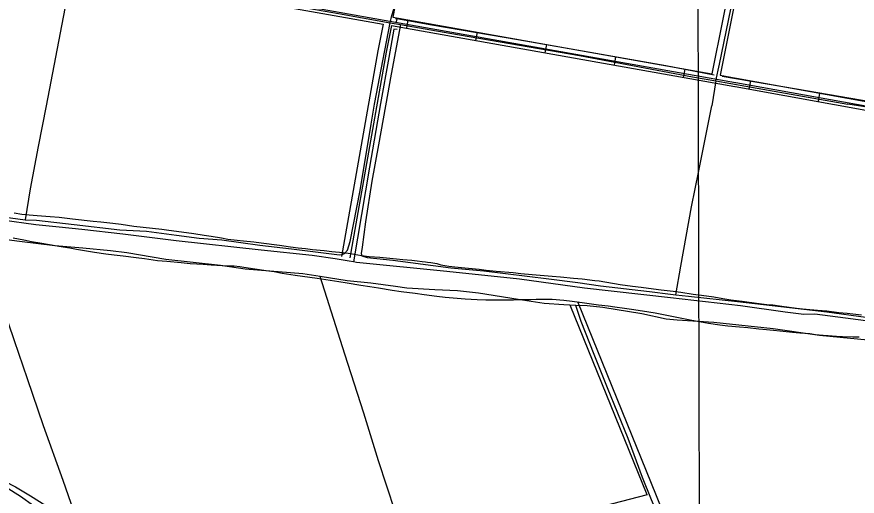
# Model space of a CAD drawing. Extents: x 3361039 to 3398939, y 576572 to 602007.
# Drawn here: x 3367979 to 3370968, y 590571 to 592276 of the extents above; entities that cross this region are included whole.
import ezdxf

# ---------------------------------------------------------------- set-up
doc = ezdxf.new("R2010")
doc.units = 0
for name, color, linetype in [('V-DTCH-CNTR', 7, 'Continuous'), ('V-GRID-MAJR', 7, 'Continuous'), ('V-ROAD-CNTR', 7, 'Continuous'), ('V-SITE-VEGE', 7, 'Continuous'), ('V-TOPO-SHOR', 7, 'Continuous')]:
    doc.layers.add(name, color=color, linetype=linetype)

msp = doc.modelspace()

# ---------------------------------------------------------------- linework, layer by layer
at = {"layer": 'V-DTCH-CNTR'}
msp.add_line((3370464.8, 592048.4), (3370451.4, 591960), dxfattribs=at)
for points in [[(3369307.2, 592255.1), (3369312.1, 592280.3), (3369319.7, 592302.7), (3369330.2, 592351.7), (3369382.7, 592612.2), (3369430.4, 592862.6), (3369477.7, 593125.5)], [(3370464.8, 592048.4), (3370478.1, 592107.6), (3370518, 592303.5), (3370569.9, 592568.2), (3370629.5, 592857.9)], [(3366557.6, 592740.7), (3366761.1, 592704.8), (3367113.5, 592644.3), (3367443.4, 592584.4), (3367500.6, 592574), (3367659.8, 592546.9), (3367764.6, 592529), (3368125.2, 592465), (3368178.3, 592455.3), (3368332.9, 592426.9), (3368355.1, 592422.9), (3368720.5, 592359.5), (3369123.3, 592287.8), (3369307.2, 592255.1), (3369343, 592248.7), (3369518.5, 592217.5), (3369980.5, 592138), (3370381.9, 592062.9), (3370464.8, 592048.4), (3370571.7, 592029.8), (3370934.4, 591965.8)], [(3368178.3, 592455.3), (3368133.4, 592218.5), (3368082.9, 591959.3)], [(3369251.5, 591965.9), (3369287.3, 592156.4), (3369307.2, 592255.1)], [(3369343, 592248.7), (3369310.7, 592071.9), (3369289.6, 591959.6)], [(3367507.1, 591616.5), (3367658.8, 591594.5), (3367718.3, 591589.9), (3367820.8, 591579.4), (3367956.9, 591560.7), (3368008.7, 591554.5), (3368048.5, 591552.6), (3368183.1, 591537.9), (3368345.1, 591518.9), (3368439.8, 591513.2), (3368547, 591499.5), (3368627.6, 591489.2), (3368708.2, 591482.8), (3368842.8, 591463.4), (3368955.5, 591450.4), (3369126.8, 591429), (3369136.2, 591430.4), (3369144.1, 591434.3), (3369154.4, 591446.7), (3369164.9, 591477.1), (3369199.8, 591658.5), (3369239.2, 591893.9), (3369251.5, 591965.9)], [(3371594.1, 591847.1), (3371523, 591858.8), (3371362.7, 591890.3), (3371170.4, 591929.2), (3370934.4, 591965.8)], [(3368082.9, 591959.3), (3368054.7, 591814.7), (3368025.7, 591664.6), (3368008.7, 591554.5)], [(3369289.6, 591959.6), (3369265.4, 591821.2), (3369242.1, 591691.4), (3369219.4, 591547.5), (3369207.4, 591456.7), (3369204, 591434.8), (3369206.3, 591426.2), (3369225, 591420.5), (3369316.6, 591410.1), (3369523.1, 591383.6), (3369639.8, 591372.9), (3369871.4, 591344.6), (3369974.6, 591330.9), (3370054.4, 591319.1), (3370229.7, 591299.2), (3370304, 591289.8), (3370323.2, 591287.4), (3370368.2, 591282), (3370541.9, 591263.7), (3370726.6, 591242.1), (3370859.6, 591227.4), (3370998.9, 591207.8)], [(3370323.2, 591287.4), (3370340.8, 591389.1), (3370379.1, 591600.2), (3370404.8, 591727.7), (3370451.4, 591960)], [(3367842.2, 590690.1), (3367903.7, 590647.2), (3367935.5, 590624.1), (3367974.5, 590604.1), (3368027.4, 590573), (3368104.5, 590524.3), (3368127.9, 590515.5), (3368147.4, 590512.9), (3368163.1, 590513.5), (3368171.8, 590515), (3368182, 590518), (3368144, 590627.3), (3368074, 590821.6), (3368016.3, 590989.1), (3367970.7, 591123.6), (3367928.2, 591249.4), (3367900.8, 591329.6), (3367873.6, 591416.1), (3367851.1, 591494.9)], [(3371078.7, 591119), (3370833.7, 591142.8), (3370669.4, 591166.5), (3370458.1, 591188.4), (3370327.4, 591196.9), (3370289, 591201.2), (3370202.3, 591220.1), (3370063.1, 591242.8), (3370007.5, 591248.1), (3369966.9, 591249.7), (3369924.5, 591251.3), (3369854, 591256), (3369761.7, 591271.1), (3369621, 591293), (3369545.8, 591301.7), (3369465.2, 591304.9), (3369366.5, 591311.4), (3369325.8, 591316.6), (3369237.4, 591329.3), (3369153.7, 591337.2), (3369058.2, 591352), (3368996.5, 591361.6), (3368790.6, 591378.7), (3368703.8, 591391.4), (3368508.9, 591413.1), (3368460.4, 591421.5), (3368370.5, 591436.6), (3368311.8, 591443.5), (3368213.2, 591453.1), (3368113.8, 591462), (3367988.6, 591476.7), (3367888.5, 591489.5)], [(3368676.4, 590159.3), (3368861, 590202.8), (3369078.6, 590256.1), (3369383.4, 590335), (3369325, 590516.6), (3369265.1, 590696.7), (3369213.6, 590866.5), (3369145.4, 591076.4), (3369058.2, 591352)], [(3370722.2, 589369.6), (3370705.4, 589409.7), (3370667.2, 589498.7), (3370627.4, 589592.3), (3370577.8, 589715.1), (3370545, 589796.2), (3370509.2, 589890.6), (3370472.6, 589980.3), (3370421.4, 590102.3), (3370384.8, 590199.8), (3370341.3, 590306.8), (3370294.8, 590423.3), (3370235.9, 590557.7), (3370204.7, 590638.1), (3370152.9, 590776.6), (3370079.6, 590956.8), (3370032.3, 591075.6), (3369985.8, 591192.9), (3369966.9, 591249.7)]]:
    msp.add_lwpolyline(points, dxfattribs=at)
at = {"layer": 'V-GRID-MAJR'}
msp.add_spline([(3370427.4, 581971.5), (3370412.4, 588030.7), (3370397.4, 594091.8), (3370382.4, 600153), (3370382.4, 600154.9)], degree=3, dxfattribs=at)
at = {"layer": 'V-ROAD-CNTR'}
for p, q in [((3369369.9, 592264.9), (3369364.7, 592235.4)), ((3369616.1, 592221.2), (3369610.8, 592191.7)), ((3369862.2, 592177.6), (3369857, 592148)), ((3370108.4, 592133.9), (3370103.1, 592104.4)), ((3370354.5, 592090.2), (3370349.3, 592060.7)), ((3370588.1, 592048.5), (3370582.8, 592019)), ((3370834.1, 592004.2), (3370828.8, 591974.6))]:
    msp.add_line(p, q, dxfattribs=at)
for points in [[(3369479.4, 593118.6), (3369316.7, 592274.4)], [(3365133.2, 592999.9), (3365666.9, 592907.9), (3367874.4, 592515), (3370535, 592043)], [(3370606.9, 592852), (3370450.4, 592073.2)], [(3370636.1, 592845.1), (3370480, 592068)], [(3366523.4, 592740.2), (3367871.8, 592500.3), (3369281.5, 592250.1)], [(3370536.2, 592042.6), (3371592.5, 591852.2), (3371651.2, 591875.2), (3371673, 591916.9), (3371665.9, 591954), (3371634.4, 592136.1), (3371638, 592197), (3371646.7, 592273.2), (3371668.3, 592364.7), (3371702.6, 592576.4), (3371697.3, 592590), (3371673.2, 592617)], [(3370538.9, 592057.4), (3371591, 591867.7), (3371640.5, 591887.1), (3371657.3, 591919.2), (3371651.1, 591951.3), (3371619.3, 592135.2), (3371623, 592198.3), (3371631.9, 592275.8), (3371653.6, 592367.6), (3371687.2, 592574.8), (3371684.3, 592582), (3371665.3, 592603.4)], [(3369316.7, 592274.4), (3370450.4, 592073.2)], [(3369281.5, 592250.1), (3369263.2, 592155.5), (3369133.5, 591423.6)], [(3369311.1, 592244.9), (3369292.7, 592150), (3369163, 591418.3)], [(3369311.1, 592244.9), (3370532.4, 592028.2)], [(3370480, 592068), (3370537.6, 592057.7)], [(3370533.6, 592027.9), (3371594, 591836.7), (3371660.7, 591862.8)], [(3370220.7, 590576.2), (3369946.9, 591251.1)], [(3371003.2, 588626.5), (3371017.2, 588684.6), (3370845.1, 589096.2), (3370722, 589407.4), (3370605.2, 589702.1), (3370459.2, 590057), (3370254.6, 590572.2), (3369974.7, 591262.4)], [(3370220.7, 590576.2), (3368682.5, 590176.7), (3368610.7, 590142.2)]]:
    msp.add_lwpolyline(points, dxfattribs=at)
at = {"layer": 'V-SITE-VEGE'}
for points in [[(3367969.9, 591578.4), (3367996.4, 591574.5), (3368023.3, 591571.4), (3368050.7, 591569.5), (3368097.3, 591565.4), (3368129.8, 591563.1), (3368176.8, 591557.3), (3368250.7, 591549.7), (3368278, 591546.6), (3368320.6, 591542.1), (3368349.5, 591538.6), (3368394.9, 591532), (3368494.5, 591520.5), (3368519.8, 591517), (3368582, 591509.1), (3368608.1, 591505.6), (3368645.4, 591499.2), (3368670.3, 591495.7), (3368706.8, 591490.1), (3368729.3, 591485.8), (3368763, 591482.2)], [(3370373.2, 591197.1), (3370284.5, 591214.5), (3370249.6, 591221.7), (3370226.3, 591226), (3370189.4, 591232), (3370165.3, 591235.1), (3370140.4, 591239), (3370105.9, 591243.8), (3370082.6, 591246.8), (3370048.1, 591250.8), (3369997.5, 591258.2), (3369954.1, 591263.9), (3369924.8, 591267), (3369882.6, 591270.3), (3369860.1, 591271), (3369837.2, 591271.2), (3369825.9, 591270.9), (3369806.2, 591269.9), (3369770.8, 591269.1), (3369745.5, 591268.2), (3369719.3, 591268.5), (3369691.2, 591268.4), (3369646.6, 591268.8), (3369615.6, 591269.6), (3369573, 591272), (3369544.5, 591274), (3369502.7, 591277.6), (3369472.6, 591280.8), (3369427.2, 591287.3), (3369395.9, 591291.6), (3369345.7, 591298.2), (3369313.6, 591303), (3369265.8, 591311.1), (3369234.5, 591315.5), (3369202.4, 591320.7), (3369153.8, 591328.8), (3369123.7, 591333.2), (3369078, 591340.5), (3369046.7, 591345.3), (3368968.4, 591356.2), (3368923, 591363.5), (3368894.1, 591368.6), (3368865.6, 591373), (3368825.5, 591378.2), (3368802.2, 591382.1), (3368778.9, 591385.6), (3368772.5, 591386.8), (3368752.4, 591388.7), (3368729.5, 591389.3), (3368670, 591392.8), (3368641.9, 591395.5), (3368594.9, 591398), (3368563.1, 591400.8), (3368512.5, 591405.3), (3368478.8, 591408.5), (3368432.6, 591415.8), (3368402.9, 591419.4), (3368356.7, 591425.1), (3368325, 591428.3), (3368295.7, 591432.2), (3368254.7, 591438.3), (3368190.5, 591449), (3368166.8, 591453.3), (3368128.7, 591459.3), (3368101.8, 591464.4), (3368060.1, 591470.9), (3368031.2, 591476.1), (3368003.9, 591481.2), (3367966.2, 591488.4)], [(3368763, 591482.2), (3368785.1, 591479.2), (3368822.1, 591475.2), (3368848.2, 591472.1), (3368912.8, 591464.1), (3368952.6, 591458.1), (3368979.5, 591454.2), (3369005.6, 591451.9), (3369030.5, 591448.4), (3369071.5, 591444.7), (3369099.2, 591441.6), (3369139.3, 591437.6), (3369165.4, 591434.5), (3369205.2, 591427.2), (3369232.1, 591424.1), (3369270.2, 591420.9), (3369329.3, 591415.4), (3369351.8, 591413.2), (3369383.5, 591410.8), (3369403.2, 591408.6), (3369420.5, 591406.4), (3369432.5, 591404.6), (3369439.7, 591403.4), (3369451, 591402), (3369472.2, 591398.2), (3369486.7, 591394), (3369515.2, 591389.3), (3369537.3, 591387.4), (3369560.2, 591384.8), (3369585.1, 591382.5), (3369623.2, 591378.1), (3369648.1, 591375), (3369683.5, 591371)], [(3369683.5, 591371), (3369744.1, 591366.3), (3369771.4, 591363.2), (3369811.6, 591359.9), (3369840.1, 591357.2), (3369883.5, 591353.9), (3369912.8, 591350.8), (3369959, 591347.1), (3369989.6, 591344), (3370034.9, 591338.2), (3370049.8, 591336.5), (3370124.9, 591324), (3370169, 591317.9), (3370199.1, 591314.3), (3370243.3, 591308.2), (3370271, 591305.1), (3370313.2, 591299.8), (3370340.5, 591296.7), (3370384.2, 591290.2), (3370413.6, 591286.3), (3370458.1, 591279.8), (3370489.4, 591274.2), (3370518.3, 591269.5), (3370558.9, 591264.2), (3370610.3, 591258), (3370646.4, 591253.2), (3370668.1, 591251.4), (3370699.8, 591247.4), (3370752, 591240), (3370773.7, 591237.8), (3370826.7, 591233.2), (3370859.7, 591230), (3370902.2, 591224.7), (3370932.8, 591221.6), (3370952, 591219.8), (3370983.4, 591215.8)], [(3370975.3, 591136.3), (3370952, 591136.9), (3370916.2, 591137.7), (3370894.1, 591139.2), (3370864.4, 591141.9), (3370847.1, 591142.5), (3370819.8, 591145.6), (3370799.3, 591148.2), (3370764.3, 591151), (3370738.2, 591153.3), (3370670.7, 591160.1), (3370631.8, 591163.7), (3370618.5, 591165.5), (3370578.4, 591169.5), (3370549.8, 591171.8), (3370507.3, 591175.9), (3370479.6, 591179.4), (3370439, 591185.1), (3370412.5, 591189.8), (3370373.2, 591197.1)]]:
    msp.add_lwpolyline(points, dxfattribs=at)
at = {"layer": 'V-TOPO-SHOR'}
msp.add_line((3369330.5, 592268.5), (3369327.7, 592258.3), dxfattribs=at)
for points in [[(3370459.7, 592068.3), (3370286.9, 592102), (3370037.9, 592145.6), (3369761, 592194.1), (3369454.8, 592246.9), (3369330.5, 592268.5), (3369325.5, 592269.4)], [(3369331.6, 592230.4), (3369320.1, 592231.8), (3369301.8, 592131.1), (3369272.3, 591967.8)], [(3371055.7, 591966.9), (3370752.2, 592019), (3370487.6, 592064.1)], [(3369272.3, 591967.8), (3369233.7, 591741.9), (3369176.8, 591404.6)], [(3371080.8, 591184.4), (3370817.2, 591218), (3370777.9, 591217.7), (3370711.8, 591226.1), (3370552.7, 591247.8), (3370303.6, 591276.7), (3369998.3, 591311.6), (3369767, 591342.5), (3369507.9, 591370.7), (3369187.2, 591402.7), (3369176.8, 591404.6), (3369161.1, 591407.6), (3369111.2, 591415.8), (3369029.7, 591426.7), (3368848.2, 591445.6), (3368546.1, 591479.6), (3368356.2, 591503.2), (3368210.1, 591520.2), (3368129.4, 591528), (3368046.3, 591536.6), (3367927.2, 591552.5)], [(3368195.3, 590435.8), (3368148, 590474), (3368089.9, 590506.9), (3368037.8, 590536.8), (3367992, 590570.3), (3367898.7, 590628.3), (3367783.3, 590702.7), (3367646.4, 590789.6), (3367498.1, 590882.8), (3367358.2, 590969), (3367208.3, 591062.2), (3367100.5, 591131.1), (3366956.8, 591222.7), (3366883.4, 591268.2), (3366873.4, 591274.4), (3366868.8, 591273), (3366858.7, 591261.5)]]:
    msp.add_lwpolyline(points, dxfattribs=at)

doc.saveas('drawing.dxf')
